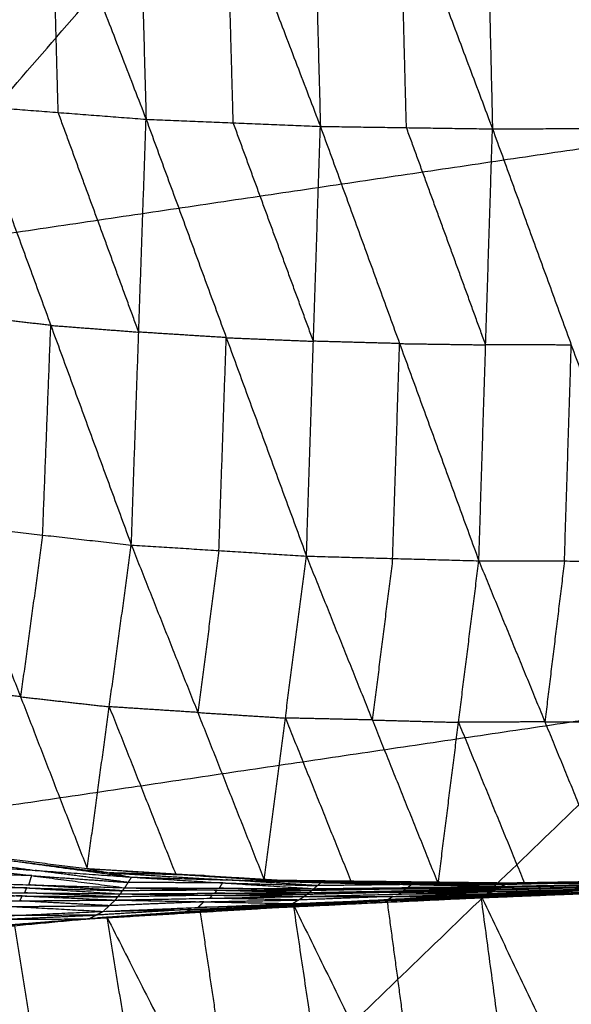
# Model space of a CAD drawing. Header units: millimetres. Extents: x -106 to 110, y -96 to 120.
# Tile 463 of 656: x 10.54 to 13.4, y -72.52 to -67.41. Entities that reach past the tile are written whole.
import ezdxf

# ---------------------------------------------------------------- set-up
doc = ezdxf.new("R2010")
doc.units = ezdxf.units.MM
doc.header["$MEASUREMENT"] = 0
doc.layers.add('Default', color=7, linetype='Continuous', true_color=0x000000)

msp = doc.modelspace()

# ---------------------------------------------------------------- linework, layer by layer
at = {"layer": 'Default'}
for points in [[(9.7558, -68.6264, 5.5886), (13.0456, -64.8245, 5.1322), (16.3354, -61.0226, 4.6759)], [(10.2162, -65.3897, -1.2362), (10.7058, -66.6581, -0.8551), (11.1954, -67.9264, -0.4739)], [(11.1261, -65.4147, -1.2744), (11.1607, -66.6706, -0.8742), (11.1954, -67.9264, -0.4739)], [(11.1261, -65.4147, -1.2744), (11.613, -66.6891, -0.8784), (12.0999, -67.9635, -0.4823)], [(12.0332, -65.4217, -1.295), (12.0665, -66.6926, -0.8886), (12.0999, -67.9635, -0.4823)], [(12.0332, -65.4217, -1.295), (12.5132, -66.6991, -0.8877), (12.9932, -67.9766, -0.4803)], [(12.9329, -65.4158, -1.3012), (12.9631, -66.6962, -0.8907), (12.9932, -67.9766, -0.4803)], [(12.9329, -65.4158, -1.3012), (13.4074, -66.6943, -0.8851), (13.8818, -67.9727, -0.469)], [(10.7392, -67.8913, -0.4636), (10.7225, -67.2747, -0.6593), (10.7058, -66.6581, -0.8551)], [(11.6477, -67.9449, -0.4781), (11.6303, -67.317, -0.6782), (11.613, -66.6891, -0.8784)], [(12.5466, -67.97, -0.4813), (12.5299, -67.3346, -0.6845), (12.5132, -66.6991, -0.8877)], [(9.7558, -68.6264, 5.5886), (13.6859, -68.0435, 5.5886), (17.616, -67.4605, 5.5886)], [(10.3328, -74.4847, 6.9532), (13.9744, -70.9726, 6.2709), (17.616, -67.4605, 5.5886)], [(10.283, -67.8561, -0.4533), (10.7008, -68.9968, 0.2972), (11.1187, -70.1374, 1.0476)], [(10.283, -67.8561, -0.4533), (10.7392, -67.8913, -0.4636), (11.1954, -67.9264, -0.4739)], [(11.1571, -69.0319, 0.2868), (10.9481, -68.4616, -0.0884), (10.7392, -67.8913, -0.4636)], [(11.1187, -70.1374, 1.0476), (11.1571, -69.0319, 0.2868), (11.1954, -67.9264, -0.4739)], [(11.1954, -67.9264, -0.4739), (11.6115, -69.0607, 0.2929), (12.0277, -70.1949, 1.0597)], [(11.1954, -67.9264, -0.4739), (11.6477, -67.9449, -0.4781), (12.0999, -67.9635, -0.4823)], [(12.0638, -69.0792, 0.2887), (11.8557, -68.5121, -0.0947), (11.6477, -67.9449, -0.4781)], [(12.0277, -70.1949, 1.0597), (12.0638, -69.0792, 0.2887), (12.0999, -67.9635, -0.4823)], [(12.0999, -67.9635, -0.4823), (12.5112, -69.0914, 0.2961), (12.9224, -70.2193, 1.0746)], [(12.0999, -67.9635, -0.4823), (12.5466, -67.97, -0.4813), (12.9932, -67.9766, -0.4803)], [(12.9578, -69.0979, 0.2971), (12.7522, -68.534, -0.0921), (12.5466, -67.97, -0.4813)], [(12.9224, -70.2193, 1.0746), (12.9578, -69.0979, 0.2971), (12.9932, -67.9766, -0.4803)], [(12.9932, -67.9766, -0.4803), (13.4375, -67.9746, -0.4746), (13.8818, -67.9727, -0.469)], [(12.9932, -67.9766, -0.4803), (13.4023, -69.0989, 0.3065), (13.8113, -70.2213, 1.0934)], [(10.7008, -68.9968, 0.2972), (10.4707, -68.9708, 0.2947), (10.2405, -68.9449, 0.2922)], [(10.6584, -70.0856, 1.0427), (10.6796, -69.5412, 0.6699), (10.7008, -68.9968, 0.2972)], [(10.7008, -68.9968, 0.2972), (10.929, -69.0143, 0.292), (11.1571, -69.0319, 0.2868)], [(11.6115, -69.0607, 0.2929), (11.3843, -69.0463, 0.2899), (11.1571, -69.0319, 0.2868)], [(11.5732, -70.1662, 1.0537), (11.5924, -69.6134, 0.6733), (11.6115, -69.0607, 0.2929)], [(11.6115, -69.0607, 0.2929), (11.8377, -69.0699, 0.2908), (12.0638, -69.0792, 0.2887)], [(12.5112, -69.0914, 0.2961), (12.2875, -69.0853, 0.2924), (12.0638, -69.0792, 0.2887)], [(12.475, -70.2071, 1.0672), (12.4931, -69.6492, 0.6817), (12.5112, -69.0914, 0.2961)], [(12.5112, -69.0914, 0.2961), (12.7345, -69.0947, 0.2966), (12.9578, -69.0979, 0.2971)], [(13.4023, -69.0989, 0.3065), (13.18, -69.0984, 0.3018), (12.9578, -69.0979, 0.2971)], [(13.3668, -70.2203, 1.084), (13.3846, -69.6596, 0.6952), (13.4023, -69.0989, 0.3065)], [(10.198, -70.0338, 1.0377), (10.5438, -70.9255, 2.1849), (10.8896, -71.8172, 3.3322)], [(10.198, -70.0338, 1.0377), (10.6584, -70.0856, 1.0427), (11.1187, -70.1374, 1.0476)], [(10.6584, -70.0856, 1.0427), (10.6011, -70.5055, 1.6138), (10.5438, -70.9255, 2.1849)], [(10.8896, -71.8172, 3.3322), (11.0041, -70.9773, 2.1899), (11.1187, -70.1374, 1.0476)], [(11.1187, -70.1374, 1.0476), (11.4637, -71.007, 2.2123), (11.8086, -71.8765, 3.3769)], [(11.1187, -70.1374, 1.0476), (11.5732, -70.1662, 1.0537), (12.0277, -70.1949, 1.0597)], [(11.5732, -70.1662, 1.0537), (11.5184, -70.5866, 1.633), (11.4637, -71.007, 2.2123)], [(11.8086, -71.8765, 3.3769), (11.9181, -71.0357, 2.2183), (12.0277, -70.1949, 1.0597)], [(12.0277, -70.1949, 1.0597), (12.3695, -71.0459, 2.2366), (12.7113, -71.8968, 3.4134)], [(12.0277, -70.1949, 1.0597), (12.475, -70.2071, 1.0672), (12.9224, -70.2193, 1.0746)], [(12.475, -70.2071, 1.0672), (12.4223, -70.6265, 1.6519), (12.3695, -71.0459, 2.2366)], [(12.7113, -71.8968, 3.4134), (12.8169, -71.0581, 2.244), (12.9224, -70.2193, 1.0746)], [(12.9224, -70.2193, 1.0746), (13.2651, -71.0557, 2.2601), (13.6079, -71.8921, 3.4457)], [(12.9224, -70.2193, 1.0746), (13.3668, -70.2203, 1.084), (13.8113, -70.2213, 1.0934)], [(13.3668, -70.2203, 1.084), (13.316, -70.638, 1.6721), (13.2651, -71.0557, 2.2601)], [(10.5438, -70.9255, 2.1849), (10.3105, -70.8967, 2.1707), (10.0772, -70.868, 2.1564)], [(10.5438, -70.9255, 2.1849), (10.774, -70.9514, 2.1874), (11.0041, -70.9773, 2.1899)], [(13.9744, -70.9726, 6.2709), (12.0093, -71.2641, 6.2709), (10.0443, -71.5556, 6.2709)], [(11.0041, -70.9773, 2.1899), (11.1766, -71.4121, 2.7722), (11.3491, -71.8468, 3.3545)], [(11.4637, -71.007, 2.2123), (11.2339, -70.9921, 2.2011), (11.0041, -70.9773, 2.1899)], [(11.4637, -71.007, 2.2123), (11.6909, -71.0213, 2.2153), (11.9181, -71.0357, 2.2183)], [(11.9181, -71.0357, 2.2183), (12.0891, -71.4612, 2.8067), (12.26, -71.8867, 3.3952)], [(12.3695, -71.0459, 2.2366), (12.1438, -71.0408, 2.2275), (11.9181, -71.0357, 2.2183)], [(12.3695, -71.0459, 2.2366), (12.5932, -71.052, 2.2403), (12.8169, -71.0581, 2.244)], [(13.2651, -71.0557, 2.2601), (13.041, -71.0569, 2.2521), (12.8169, -71.0581, 2.244)], [(12.8169, -71.0581, 2.244), (12.9882, -71.4762, 2.8368), (13.1596, -71.8944, 3.4296)], [(13.2651, -71.0557, 2.2601), (13.4874, -71.0562, 2.2648), (13.7096, -71.0567, 2.2695)], [(9.9565, -71.7022, 3.2751), (10.423, -71.7597, 3.3036), (10.8896, -71.8172, 3.3322)], [(9.9565, -71.7022, 3.2751), (10.5381, -71.7821, 3.2831), (11.1197, -71.862, 3.2911)], [(10.0376, -71.7469, 3.2403), (10.3284, -71.7869, 3.2443), (10.6192, -71.8268, 3.2483)], [(10.5381, -71.7821, 3.2831), (10.7713, -71.8108, 3.2974), (11.0046, -71.8396, 3.3116)], [(10.1187, -71.7916, 3.2056), (10.6016, -71.8543, 3.2353), (11.0845, -71.9169, 3.2651)], [(10.1187, -71.7916, 3.2056), (10.6192, -71.8268, 3.2483), (11.1197, -71.862, 3.2911)], [(11.1021, -71.8894, 3.2781), (10.8606, -71.8581, 3.2632), (10.6192, -71.8268, 3.2483)], [(10.8896, -71.8172, 3.3322), (11.0046, -71.8396, 3.3116), (11.1197, -71.862, 3.2911)], [(10.8896, -71.8172, 3.3322), (11.3491, -71.8468, 3.3545), (11.8086, -71.8765, 3.3769)], [(10.8896, -71.8172, 3.3322), (11.496, -71.8538, 3.3436), (12.1025, -71.8905, 3.3551)], [(10.6016, -71.8543, 3.2353), (10.3529, -71.8468, 3.2114), (10.1041, -71.8392, 3.1874)], [(10.5871, -71.9019, 3.2172), (10.5943, -71.8781, 3.2263), (10.6016, -71.8543, 3.2353)], [(10.6016, -71.8543, 3.2353), (10.8518, -71.8719, 3.2567), (11.1021, -71.8894, 3.2781)], [(11.0046, -71.8396, 3.3116), (11.3078, -71.8579, 3.3174), (11.6111, -71.8762, 3.3231)], [(11.496, -71.8538, 3.3436), (11.2503, -71.8467, 3.3276), (11.0046, -71.8396, 3.3116)], [(11.0845, -71.9169, 3.2651), (11.1021, -71.8894, 3.2781), (11.1197, -71.862, 3.2911)], [(11.1197, -71.862, 3.2911), (11.5929, -71.8919, 3.3139), (12.0661, -71.9219, 3.3366)], [(11.1197, -71.862, 3.2911), (11.6111, -71.8762, 3.3231), (12.1025, -71.8905, 3.3551)], [(11.3491, -71.8468, 3.3545), (11.4226, -71.8503, 3.3491), (11.496, -71.8538, 3.3436)], [(11.496, -71.8538, 3.3436), (11.7258, -71.8686, 3.3548), (11.9555, -71.8835, 3.366)], [(12.0843, -71.9062, 3.3459), (11.8477, -71.8912, 3.3345), (11.6111, -71.8762, 3.3231)], [(11.8086, -71.8765, 3.3769), (11.9555, -71.8835, 3.366), (12.1025, -71.8905, 3.3551)], [(11.8086, -71.8765, 3.3769), (12.26, -71.8867, 3.3952), (12.7113, -71.8968, 3.4134)], [(11.8086, -71.8765, 3.3769), (12.4422, -71.8839, 3.391), (13.0758, -71.8913, 3.405)], [(11.9555, -71.8835, 3.366), (12.2723, -71.8872, 3.373), (12.5891, -71.8909, 3.3801)], [(12.4422, -71.8839, 3.391), (12.1989, -71.8837, 3.3785), (11.9555, -71.8835, 3.366)], [(12.26, -71.8867, 3.3952), (12.3511, -71.8853, 3.3931), (12.4422, -71.8839, 3.391)], [(12.4422, -71.8839, 3.391), (12.6679, -71.889, 3.4001), (12.8935, -71.8941, 3.4092)], [(13.0758, -71.8913, 3.405), (13.5585, -71.8835, 3.4255), (14.0413, -71.8756, 3.446)], [(13.8246, -71.8838, 3.4458), (13.5832, -71.8878, 3.4356), (13.3418, -71.8917, 3.4253)], [(10.5756, -71.9178, 3.2189), (10.3276, -71.9152, 3.1952), (10.0796, -71.9126, 3.1715)], [(10.0896, -71.8869, 3.1693), (10.5756, -71.9178, 3.2189), (11.0616, -71.9488, 3.2685)], [(10.0896, -71.8869, 3.1693), (10.5871, -71.9019, 3.2172), (11.0845, -71.9169, 3.2651)], [(10.5656, -71.9435, 3.2211), (10.5706, -71.9307, 3.22), (10.5756, -71.9178, 3.2189)], [(10.5756, -71.9178, 3.2189), (10.8243, -71.9253, 3.2428), (11.073, -71.9328, 3.2668)], [(11.073, -71.9328, 3.2668), (10.83, -71.9174, 3.242), (10.5871, -71.9019, 3.2172)], [(11.0616, -71.9488, 3.2685), (11.073, -71.9328, 3.2668), (11.0845, -71.9169, 3.2651)], [(11.5637, -71.9294, 3.3022), (11.3184, -71.9311, 3.2845), (11.073, -71.9328, 3.2668)], [(11.0845, -71.9169, 3.2651), (11.5637, -71.9294, 3.3022), (12.0429, -71.9419, 3.3393)], [(11.0845, -71.9169, 3.2651), (11.5753, -71.9194, 3.3009), (12.0661, -71.9219, 3.3366)], [(11.5929, -71.8919, 3.3139), (11.3475, -71.8907, 3.296), (11.1021, -71.8894, 3.2781)], [(11.5523, -71.9453, 3.3039), (11.558, -71.9374, 3.303), (11.5637, -71.9294, 3.3022)], [(11.5637, -71.9294, 3.3022), (11.8091, -71.9307, 3.3201), (12.0545, -71.9319, 3.338)], [(11.5753, -71.9194, 3.3009), (11.5841, -71.9057, 3.3074), (11.5929, -71.8919, 3.3139)], [(12.0545, -71.9319, 3.338), (11.8149, -71.9257, 3.3194), (11.5753, -71.9194, 3.3009)], [(11.5929, -71.8919, 3.3139), (11.8386, -71.8991, 3.3299), (12.0843, -71.9062, 3.3459)], [(12.0429, -71.9419, 3.3393), (12.0545, -71.9319, 3.338), (12.0661, -71.9219, 3.3366)], [(12.0429, -71.9419, 3.3393), (12.5308, -71.9328, 3.3666), (13.0186, -71.9237, 3.394)], [(12.5423, -71.9228, 3.3653), (12.2984, -71.9274, 3.3516), (12.0545, -71.9319, 3.338)], [(12.0661, -71.9219, 3.3366), (12.0843, -71.9062, 3.3459), (12.1025, -71.8905, 3.3551)], [(12.0661, -71.9219, 3.3366), (12.5533, -71.9161, 3.3642), (13.0406, -71.9103, 3.3917)], [(12.0661, -71.9219, 3.3366), (12.5423, -71.9228, 3.3653), (13.0186, -71.9237, 3.394)], [(12.5715, -71.9004, 3.3734), (12.3279, -71.9033, 3.3597), (12.0843, -71.9062, 3.3459)], [(12.1025, -71.8905, 3.3551), (12.5715, -71.9004, 3.3734), (13.0406, -71.9103, 3.3917)], [(12.1025, -71.8905, 3.3551), (12.5891, -71.8909, 3.3801), (13.0758, -71.8913, 3.405)], [(12.5184, -71.9397, 3.3691), (12.7623, -71.9351, 3.3828), (13.0062, -71.9306, 3.3965)], [(12.5308, -71.9328, 3.3666), (12.5365, -71.9278, 3.366), (12.5423, -71.9228, 3.3653)], [(13.0062, -71.9306, 3.3965), (12.7685, -71.9317, 3.3816), (12.5308, -71.9328, 3.3666)], [(12.5423, -71.9228, 3.3653), (12.7859, -71.9199, 3.3791), (13.0296, -71.917, 3.3928)], [(12.5533, -71.9161, 3.3642), (12.5624, -71.9083, 3.3688), (12.5715, -71.9004, 3.3734)], [(13.0296, -71.917, 3.3928), (12.7914, -71.9166, 3.3785), (12.5533, -71.9161, 3.3642)], [(12.5715, -71.9004, 3.3734), (12.8148, -71.9006, 3.3859), (13.0582, -71.9008, 3.3984)], [(13.0582, -71.9008, 3.3984), (12.8236, -71.8958, 3.3892), (12.5891, -71.8909, 3.3801)], [(12.7113, -71.8968, 3.4134), (12.8935, -71.8941, 3.4092), (13.0758, -71.8913, 3.405)], [(12.7113, -71.8968, 3.4134), (13.1596, -71.8944, 3.4296), (13.6079, -71.8921, 3.4457)], [(12.8683, -71.9716, 3.4242), (13.3916, -71.9428, 3.4441), (13.9149, -71.9139, 3.4641)], [(12.8683, -71.9716, 3.4242), (13.3639, -71.9516, 3.4411), (13.8594, -71.9315, 3.458)], [(12.8935, -71.8941, 3.4092), (13.1177, -71.8929, 3.4173), (13.3418, -71.8917, 3.4253)], [(12.8999, -71.9623, 3.4306), (13.1615, -71.9478, 3.4406), (13.4231, -71.9334, 3.4506)], [(12.9314, -71.9529, 3.4371), (13.4231, -71.9334, 3.4506), (13.9149, -71.9139, 3.4641)], [(12.9365, -71.9616, 3.4084), (13.428, -71.9438, 3.4281), (13.9195, -71.926, 3.4478)], [(12.9365, -71.9616, 3.4084), (13.3979, -71.9465, 3.4332), (13.8594, -71.9315, 3.458)], [(13.4566, -71.9318, 3.4234), (13.2109, -71.9407, 3.4135), (12.9651, -71.9496, 3.4037)], [(12.9938, -71.9375, 3.399), (13.4818, -71.9231, 3.4202), (13.9699, -71.9087, 3.4415)], [(12.9938, -71.9375, 3.399), (13.0062, -71.9306, 3.3965), (13.0186, -71.9237, 3.394)], [(12.9938, -71.9375, 3.399), (13.4566, -71.9318, 3.4234), (13.9195, -71.926, 3.4478)], [(13.4942, -71.9162, 3.4177), (13.2502, -71.9234, 3.4071), (13.0062, -71.9306, 3.3965)], [(13.0186, -71.9237, 3.394), (13.5051, -71.9111, 3.4158), (13.9916, -71.8985, 3.4376)], [(13.0186, -71.9237, 3.394), (13.4942, -71.9162, 3.4177), (13.9699, -71.9087, 3.4415)], [(13.0186, -71.9237, 3.394), (13.0296, -71.917, 3.3928), (13.0406, -71.9103, 3.3917)], [(13.5161, -71.9044, 3.4147), (13.2728, -71.9107, 3.4038), (13.0296, -71.917, 3.3928)], [(13.0406, -71.9103, 3.3917), (13.5257, -71.8995, 3.4138), (14.0108, -71.8886, 3.4358)], [(13.0406, -71.9103, 3.3917), (13.0582, -71.9008, 3.3984), (13.0758, -71.8913, 3.405)], [(13.0406, -71.9103, 3.3917), (13.5161, -71.9044, 3.4147), (13.9916, -71.8985, 3.4376)], [(13.5433, -71.89, 3.4204), (13.3007, -71.8954, 3.4094), (13.0582, -71.9008, 3.3984)], [(13.0758, -71.8913, 3.405), (13.5433, -71.89, 3.4204), (14.0108, -71.8886, 3.4358)], [(13.0758, -71.8913, 3.405), (13.3418, -71.8917, 3.4253), (13.6079, -71.8921, 3.4457)], [(13.3418, -71.8917, 3.4253), (13.2507, -71.8931, 3.4275), (13.1596, -71.8944, 3.4296)], [(13.3916, -71.9428, 3.4441), (13.6394, -71.9327, 3.4526), (13.8871, -71.9227, 3.461)], [(13.3979, -71.9465, 3.4332), (13.6437, -71.9376, 3.443), (13.8894, -71.9288, 3.4529)], [(10.0461, -71.9895, 3.1878), (10.5407, -71.9852, 3.233), (11.0352, -71.9809, 3.2781)], [(10.5524, -71.9596, 3.2259), (10.3051, -71.9618, 3.2034), (10.0579, -71.9639, 3.1808)], [(10.0696, -71.9383, 3.1738), (10.5524, -71.9596, 3.2259), (11.0352, -71.9809, 3.2781)], [(10.0696, -71.9383, 3.1738), (10.5656, -71.9435, 3.2211), (11.0616, -71.9488, 3.2685)], [(10.5407, -71.9852, 3.233), (10.5465, -71.9724, 3.2295), (10.5524, -71.9596, 3.2259)], [(11.0042, -72.0103, 3.2912), (10.7724, -71.9978, 3.2621), (10.5407, -71.9852, 3.233)], [(10.5524, -71.9596, 3.2259), (10.8004, -71.9622, 3.2496), (11.0484, -71.9648, 3.2733)], [(11.0484, -71.9648, 3.2733), (10.807, -71.9542, 3.2472), (10.5656, -71.9435, 3.2211)], [(10.9731, -72.0398, 3.3042), (11.0042, -72.0103, 3.2912), (11.0352, -71.9809, 3.2781)], [(11.0352, -71.9809, 3.2781), (11.0484, -71.9648, 3.2733), (11.0616, -71.9488, 3.2685)], [(11.0352, -71.9809, 3.2781), (11.5259, -71.9716, 3.3121), (12.0166, -71.9624, 3.3461)], [(11.0352, -71.9809, 3.2781), (11.4952, -71.99, 3.3199), (11.9551, -71.9992, 3.3616)], [(11.5391, -71.9556, 3.3073), (11.2937, -71.9602, 3.2903), (11.0484, -71.9648, 3.2733)], [(11.0616, -71.9488, 3.2685), (11.5523, -71.9453, 3.3039), (12.0429, -71.9419, 3.3393)], [(11.0616, -71.9488, 3.2685), (11.5391, -71.9556, 3.3073), (12.0166, -71.9624, 3.3461)], [(11.4952, -71.99, 3.3199), (11.7405, -71.9854, 3.3369), (11.9858, -71.9808, 3.3539)], [(11.5259, -71.9716, 3.3121), (11.5325, -71.9636, 3.3097), (11.5391, -71.9556, 3.3073)], [(11.9858, -71.9808, 3.3539), (11.7559, -71.9762, 3.333), (11.5259, -71.9716, 3.3121)], [(11.5391, -71.9556, 3.3073), (11.7844, -71.9538, 3.325), (12.0298, -71.9521, 3.3427)], [(12.0298, -71.9521, 3.3427), (11.791, -71.9487, 3.3233), (11.5523, -71.9453, 3.3039)], [(11.8812, -72.0193, 3.3887), (12.4063, -71.9861, 3.4129), (12.9314, -71.9529, 3.4371)], [(11.8812, -72.0193, 3.3887), (12.3748, -71.9955, 3.4065), (12.8683, -71.9716, 3.4242)], [(12.4117, -71.9854, 3.3929), (12.1649, -71.9973, 3.3841), (11.9182, -72.0092, 3.3752)], [(11.9199, -72.0108, 3.4027), (12.1824, -71.9942, 3.4148), (12.445, -71.9776, 3.4269)], [(12.4063, -71.9861, 3.4129), (12.1631, -71.9984, 3.4078), (11.9199, -72.0108, 3.4027)], [(11.9551, -71.9992, 3.3616), (12.4458, -71.9804, 3.385), (12.9365, -71.9616, 3.4084)], [(11.9551, -71.9992, 3.3616), (11.9858, -71.9808, 3.3539), (12.0166, -71.9624, 3.3461)], [(11.9551, -71.9992, 3.3616), (12.4117, -71.9854, 3.3929), (12.8683, -71.9716, 3.4242)], [(11.9586, -72.0024, 3.4166), (12.445, -71.9776, 3.4269), (12.9314, -71.9529, 3.4371)], [(12.4765, -71.962, 3.3772), (12.2312, -71.9714, 3.3656), (11.9858, -71.9808, 3.3539)], [(12.0166, -71.9624, 3.3461), (12.5052, -71.9499, 3.3725), (12.9938, -71.9375, 3.399)], [(12.0166, -71.9624, 3.3461), (12.0298, -71.9521, 3.3427), (12.0429, -71.9419, 3.3393)], [(12.0166, -71.9624, 3.3461), (12.4765, -71.962, 3.3772), (12.9365, -71.9616, 3.4084)], [(12.5184, -71.9397, 3.3691), (12.2741, -71.9459, 3.3559), (12.0298, -71.9521, 3.3427)], [(12.0429, -71.9419, 3.3393), (12.5184, -71.9397, 3.3691), (12.9938, -71.9375, 3.399)], [(12.3748, -71.9955, 3.4065), (12.3932, -71.9904, 3.3997), (12.4117, -71.9854, 3.3929)], [(12.3748, -71.9955, 3.4065), (12.3905, -71.9908, 3.4097), (12.4063, -71.9861, 3.4129)], [(12.4063, -71.9861, 3.4129), (12.6531, -71.9742, 3.4218), (12.8999, -71.9623, 3.4306)], [(12.4117, -71.9854, 3.3929), (12.6571, -71.976, 3.4046), (12.9024, -71.9666, 3.4163)], [(12.445, -71.9776, 3.4269), (12.5391, -72.6776, 3.1329), (12.6332, -73.3775, 2.839)], [(12.4458, -71.9804, 3.385), (12.4612, -71.9712, 3.3811), (12.4765, -71.962, 3.3772)], [(12.9024, -71.9666, 3.4163), (12.6741, -71.9735, 3.4007), (12.4458, -71.9804, 3.385)], [(12.4765, -71.962, 3.3772), (12.7208, -71.9558, 3.3905), (12.9651, -71.9496, 3.4037)], [(12.5052, -71.9499, 3.3725), (12.5118, -71.9448, 3.3708), (12.5184, -71.9397, 3.3691)], [(12.9651, -71.9496, 3.4037), (12.7352, -71.9497, 3.3881), (12.5052, -71.9499, 3.3725)], [(12.8683, -71.9716, 3.4242), (12.8999, -71.9623, 3.4306), (12.9314, -71.9529, 3.4371)], [(12.8683, -71.9716, 3.4242), (12.9024, -71.9666, 3.4163), (12.9365, -71.9616, 3.4084)], [(13.3916, -71.9428, 3.4441), (13.1457, -71.9525, 3.4374), (12.8999, -71.9623, 3.4306)], [(13.3979, -71.9465, 3.4332), (13.1502, -71.9566, 3.4247), (12.9024, -71.9666, 3.4163)], [(12.9314, -71.9529, 3.4371), (13.1196, -73.3527, 2.8492), (13.3079, -74.7526, 2.2613)], [(12.9314, -71.9529, 3.4371), (13.5895, -73.336, 2.8596), (14.2477, -74.7192, 2.2822)], [(12.9365, -71.9616, 3.4084), (12.9651, -71.9496, 3.4037), (12.9938, -71.9375, 3.399)], [(13.3639, -71.9516, 3.4411), (13.3777, -71.9472, 3.4426), (13.3916, -71.9428, 3.4441)], [(13.3639, -71.9516, 3.4411), (13.3809, -71.9491, 3.4371), (13.3979, -71.9465, 3.4332)], [(10.0461, -71.9895, 3.1878), (10.5096, -72.0147, 3.246), (10.9731, -72.0398, 3.3042)], [(10.5096, -72.0147, 3.246), (10.7569, -72.0125, 3.2686), (11.0042, -72.0103, 3.2912)], [(10.8976, -72.0785, 3.3504), (11.4281, -72.0405, 3.3835), (11.9586, -72.0024, 3.4166)], [(10.8976, -72.0785, 3.3504), (11.3894, -72.0489, 3.3696), (11.8812, -72.0193, 3.3887)], [(11.4271, -72.0295, 3.3465), (11.1812, -72.0443, 3.3369), (10.9354, -72.0592, 3.3273)], [(10.9447, -72.0737, 3.3773), (11.21, -72.0547, 3.3939), (11.4752, -72.0356, 3.4104)], [(10.9731, -72.0398, 3.3042), (11.4641, -72.0195, 3.3329), (11.9551, -71.9992, 3.3616)], [(10.9731, -72.0398, 3.3042), (11.4271, -72.0295, 3.3465), (11.8812, -72.0193, 3.3887)], [(10.9919, -72.0689, 3.4043), (11.4752, -72.0356, 3.4104), (11.9586, -72.0024, 3.4166)], [(11.4952, -71.99, 3.3199), (11.2497, -72.0002, 3.3055), (11.0042, -72.0103, 3.2912)], [(11.3894, -72.0489, 3.3696), (11.4083, -72.0392, 3.358), (11.4271, -72.0295, 3.3465)], [(11.4271, -72.0295, 3.3465), (11.6726, -72.0194, 3.3608), (11.9182, -72.0092, 3.3752)], [(11.4281, -72.0405, 3.3835), (11.674, -72.0256, 3.3931), (11.9199, -72.0108, 3.4027)], [(11.4641, -72.0195, 3.3329), (11.4796, -72.0047, 3.3264), (11.4952, -71.99, 3.3199)], [(11.9182, -72.0092, 3.3752), (11.6911, -72.0143, 3.3541), (11.4641, -72.0195, 3.3329)], [(11.4752, -72.0356, 3.4104), (11.5786, -72.7325, 3.119), (11.682, -73.4294, 2.8276)], [(11.8812, -72.0193, 3.3887), (11.9182, -72.0092, 3.3752), (11.9551, -71.9992, 3.3616)], [(11.8812, -72.0193, 3.3887), (11.9199, -72.0108, 3.4027), (11.9586, -72.0024, 3.4166)], [(11.9586, -72.0024, 3.4166), (12.1654, -73.3961, 2.8338), (12.3722, -74.7899, 2.251)], [(11.9586, -72.0024, 3.4166), (12.6332, -73.3775, 2.839), (13.3079, -74.7526, 2.2613)], [(9.919, -72.1536, 3.3069), (10.4554, -72.1113, 3.3556), (10.9919, -72.0689, 3.4043)], [(9.919, -72.1536, 3.3069), (10.4083, -72.1161, 3.3287), (10.8976, -72.0785, 3.3504)], [(9.9894, -72.0843, 3.2307), (10.4812, -72.0621, 3.2675), (10.9731, -72.0398, 3.3042)], [(9.9894, -72.0843, 3.2307), (10.4435, -72.0814, 3.2906), (10.8976, -72.0785, 3.3504)], [(10.0324, -72.1591, 3.4017), (10.5121, -72.114, 3.403), (10.9919, -72.0689, 3.4043)], [(10.4435, -72.0814, 3.2906), (10.6894, -72.0703, 3.3089), (10.9354, -72.0592, 3.3273)], [(10.4554, -72.1113, 3.3556), (10.7001, -72.0925, 3.3665), (10.9447, -72.0737, 3.3773)], [(10.9354, -72.0592, 3.3273), (10.7083, -72.0606, 3.2974), (10.4812, -72.0621, 3.2675)], [(10.8976, -72.0785, 3.3504), (10.9354, -72.0592, 3.3273), (10.9731, -72.0398, 3.3042)], [(10.8976, -72.0785, 3.3504), (10.9447, -72.0737, 3.3773), (10.9919, -72.0689, 3.4043)], [(11.4281, -72.0405, 3.3835), (11.1864, -72.0571, 3.3804), (10.9447, -72.0737, 3.3773)], [(10.9919, -72.0689, 3.4043), (11.2153, -73.4515, 2.8289), (11.4388, -74.834, 2.2535)], [(10.9919, -72.0689, 3.4043), (11.682, -73.4294, 2.8276), (12.3722, -74.7899, 2.251)], [(11.3894, -72.0489, 3.3696), (11.4088, -72.0447, 3.3765), (11.4281, -72.0405, 3.3835)], [(10.5121, -72.114, 3.403), (10.6239, -72.8053, 3.1153), (10.7356, -73.4965, 2.8276)], [(10.0324, -72.1591, 3.4017), (10.7356, -73.4965, 2.8276), (11.4388, -74.834, 2.2535)]]:
    msp.add_open_spline(points, degree=2, dxfattribs=at)

doc.saveas('drawing.dxf')
